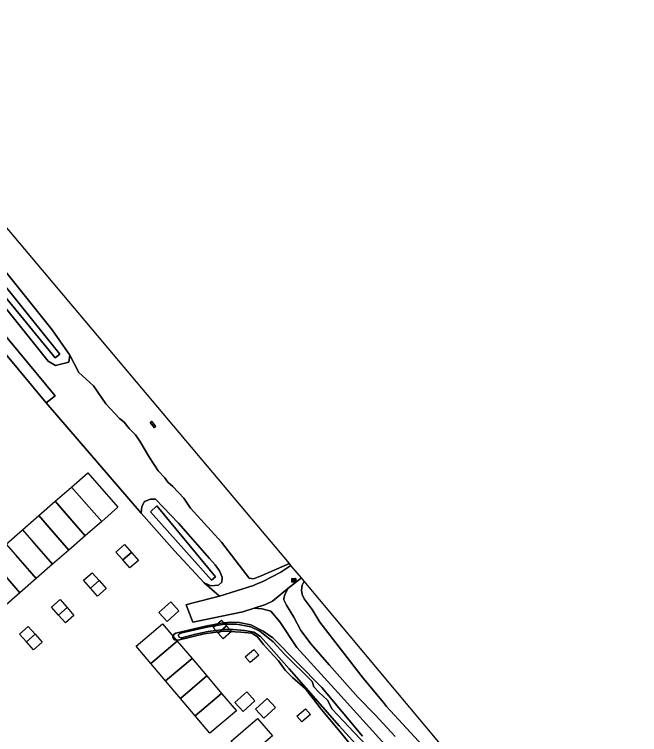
# Model space of a CAD drawing. Extents: x 164148 to 165261, y 382513 to 383432.
# Drawn here: x 164889.3 to 165049.5, y 382841.2 to 383025.6 of the extents above; entities that cross this region are included whole.
import ezdxf

# ---------------------------------------------------------------- set-up
doc = ezdxf.new("R2010")
doc.units = 0
for name, color, linetype in [('IMGEO_Fietspad_gesloten', 7, 'Continuous'), ('IMGEO_Groenvoorziening', 7, 'Continuous'), ('IMGEO_Oever', 7, 'Continuous'), ('IMGEO_Pand_vergunning_verleend', 7, 'Continuous'), ('IMGEO_Rijbaan_lokaal_halfverhard', 7, 'Continuous'), ('IMGEO_Rijbaan_lokaal_open', 7, 'Continuous'), ('IMGEO_Rioolput', 7, 'Continuous'), ('IMGEO_Terreindeel_gesloten', 7, 'Continuous'), ('IMGEO_Waterloop', 7, 'Continuous')]:
    doc.layers.add(name, color=color, linetype=linetype)

msp = doc.modelspace()

# ---------------------------------------------------------------- linework, layer by layer
at = {"layer": 'IMGEO_Fietspad_gesloten'}
msp.add_lwpolyline([(164859.47, 382971.82), (164897.47, 382926.13), (164899.8, 382927.98), (164861.77, 382973.7)], dxfattribs=at)
at = {"layer": 'IMGEO_Groenvoorziening'}
for points in [[(164877.75, 382971.3), (164899.01, 382944.9), (164903.54, 382938.38), (164905.87, 382933.93), (164909.58, 382930.54), (164912.81, 382925.93), (164916.24, 382922.19), (164917.48, 382921.2), (164918.78, 382919.58), (164920.37, 382917.95), (164921.5, 382916.33), (164923.93, 382912.15), (164926.22, 382908.79), (164927.82, 382907.03), (164928.64, 382905.83), (164929.93, 382904.7), (164932.76, 382901.72), (164934.48, 382899.16), (164942.38, 382890.52), (164949.49, 382881.29), (164950.61, 382881.11), (164951.92, 382881.64), (164952.56, 382881.89), (164959.82, 382885), (164959.82, 382885), (164951.55, 382894.87), (164848.31, 383017.36)], [(164861.77, 382973.7), (164899.8, 382927.98), (164897.47, 382926.13), (164921.84, 382897.89), (164921.97, 382899.6), (164922.69, 382900.92), (164924.18, 382901.52), (164925.53, 382901.52), (164931.4, 382895.37), (164939.32, 382886.32), (164940.82, 382884.68), (164941.9, 382883.18), (164942.61, 382881.54), (164942.49, 382880.2), (164941.64, 382879.5), (164939.65, 382879.31), (164937.95, 382880.09), (164941.87, 382876.64), (164950.6, 382879.41), (164951.09, 382879.62), (164952.97, 382880.43), (164957.64, 382882.77), (164960.2, 382884.54), (164959.82, 382885)], [(164985.08, 382837.77), (164972.18, 382851.98), (164961.71, 382863.53), (164957.31, 382870.05), (164955.04, 382872.78), (164952.82, 382873.39), (164950.78, 382873.59), (164947.88, 382872.62), (164935.05, 382869.96), (164933.32, 382874.47), (164934.78, 382874.86), (164941.87, 382876.64), (164937.95, 382880.09), (164930.38, 382888.3), (164921.84, 382897.89), (164897.47, 382926.13), (164859.47, 382971.82)], [(164959.82, 382885), (164959.82, 382885), (164952.56, 382881.89), (164951.92, 382881.64), (164950.61, 382881.11), (164949.49, 382881.29), (164942.38, 382890.52), (164934.48, 382899.16), (164932.76, 382901.72), (164929.93, 382904.7), (164928.64, 382905.83), (164927.82, 382907.03), (164926.22, 382908.79), (164923.93, 382912.15), (164921.5, 382916.33), (164920.37, 382917.95), (164918.78, 382919.58), (164917.48, 382921.2), (164916.24, 382922.19), (164912.81, 382925.93), (164909.58, 382930.54), (164905.87, 382933.93), (164903.54, 382938.38), (164903.29, 382936.61), (164899.91, 382935.76), (164898.02, 382936.86), (164876.66, 382963.36)], [(164962.89, 382881.33), (164959.43, 382878.58), (164958.67, 382876.98), (164958.35, 382876.17), (164958.36, 382875.69), (164959.04, 382874.32), (164960.97, 382871.24), (164962.72, 382867.88), (164965.39, 382864.32), (164970, 382859.09), (164977.43, 382850.72), (164981.82, 382846.3), (164986.89, 382840.7)], [(164993.89, 382838.44), (164984.72, 382848.42), (164983.87, 382849.46), (164978.7, 382855.64), (164967.58, 382869.99), (164965.67, 382873.28), (164964.36, 382874.98), (164963.55, 382876.01), (164963.08, 382877.04), (164962.91, 382878.22), (164963.08, 382879.43), (164963.58, 382880.51), (164962.89, 382881.33)], [(164976.41, 382837.45), (164972.8, 382841.89), (164967.9, 382847.73), (164965.99, 382850.28), (164963.97, 382852.91), (164960.63, 382855.85), (164958.71, 382857.69), (164956.97, 382860.07), (164954.71, 382862.55), (164953.19, 382864.31), (164951.65, 382866.2), (164950.15, 382867.21), (164947.33, 382867.4), (164942.89, 382867.7), (164937.98, 382866.99), (164931.28, 382865.37), (164930.8, 382865.36), (164930.38, 382865.45), (164930.18, 382865.59), (164929.93, 382866.15), (164929.95, 382866.41), (164930.3, 382866.88), (164930.68, 382867.14), (164938.29, 382868.93), (164942.36, 382869.74), (164944.71, 382869.99), (164946.91, 382869.88), (164949.91, 382869.3), (164953.06, 382867.66), (164955.53, 382865.99), (164968.11, 382853.29), (164978.51, 382840.81)]]:
    msp.add_lwpolyline(points, dxfattribs=at)
for points in [[(164924.1, 382921.16), (164924.45, 382921.45), (164924.53, 382921.35), (164925.38, 382920.3), (164925.55, 382920.09), (164925.2, 382919.8)], [(165049.53, 382777.72), (165025.58, 382806.41), (164963.58, 382880.51), (164963.08, 382879.43), (164962.91, 382878.22), (164963.08, 382877.04), (164963.55, 382876.01), (164964.36, 382874.98), (164965.67, 382873.28), (164967.58, 382869.99), (164978.7, 382855.64), (164983.87, 382849.46), (164984.72, 382848.42), (164993.89, 382838.44), (164999.11, 382831.47), (165000, 382830.01), (165002.75, 382825.48), (165011.25, 382815.07), (165012, 382814.57), (165015.05, 382813.36), (165016.01, 382812.56), (165038, 382785.47), (165046.44, 382775.16)]]:
    msp.add_lwpolyline(points, close=True, dxfattribs=at)
at = {"layer": 'IMGEO_Oever'}
for points in [[(164702.89, 383175.56), (164691.67, 383166.48), (164690.67, 383167.35), (164701.98, 383176.72), (164702.8, 383177.4), (164568.02, 383339.42), (164569.06, 383340.33), (164663.45, 383230.12), (164829.32, 383027.74), (164900.98, 382938.59), (164899.83, 382937.69), (164835.51, 383016.03), (164740.96, 383131.52), (164703.75, 383176.25)], [(164942.49, 382880.2), (164942.61, 382881.54), (164941.9, 382883.18), (164940.82, 382884.68), (164939.32, 382886.32), (164931.4, 382895.37), (164925.53, 382901.52), (164924.18, 382901.52), (164922.69, 382900.92), (164921.97, 382899.6), (164921.84, 382897.89), (164930.38, 382888.3), (164937.95, 382880.09), (164939.65, 382879.31), (164941.64, 382879.5)], [(164939.85, 382880.72), (164924.19, 382898.29), (164925.81, 382899.82), (164940.87, 382881.57)]]:
    msp.add_lwpolyline(points, close=True, dxfattribs=at)
for points in [[(164876.66, 382963.36), (164898.02, 382936.86), (164899.91, 382935.76), (164903.29, 382936.61), (164903.54, 382938.38), (164899.01, 382944.9), (164877.75, 382971.3)], [(164978.51, 382840.81), (164968.11, 382853.29), (164955.53, 382865.99), (164953.06, 382867.66), (164949.91, 382869.3), (164946.91, 382869.88), (164944.71, 382869.99), (164942.36, 382869.74), (164938.29, 382868.93), (164930.68, 382867.14), (164930.3, 382866.88), (164929.95, 382866.41), (164929.93, 382866.15), (164930.18, 382865.59), (164930.38, 382865.45), (164930.8, 382865.36), (164931.28, 382865.37), (164937.98, 382866.99), (164942.89, 382867.7), (164947.33, 382867.4), (164950.15, 382867.21), (164951.65, 382866.2), (164953.19, 382864.31), (164954.71, 382862.55), (164956.97, 382860.07), (164958.71, 382857.69), (164960.63, 382855.85), (164963.97, 382852.91), (164965.99, 382850.28), (164967.9, 382847.73), (164972.8, 382841.89), (164976.41, 382837.45)], [(164987.14, 382827.4), (164972.59, 382843.46), (164959.75, 382858.03), (164954.55, 382863.94), (164952.43, 382866.35), (164950.71, 382867.41), (164948.33, 382867.82), (164945.42, 382868.12), (164943, 382868.12), (164939, 382867.64), (164935.76, 382866.95), (164932.25, 382866), (164931.95, 382866.01), (164931.58, 382866.15), (164931.49, 382866.27), (164931.41, 382866.56), (164931.43, 382866.72), (164931.65, 382867.01), (164932.23, 382867.25), (164939.08, 382868.79), (164943.16, 382869.51), (164946.27, 382869.51), (164949.9, 382868.82), (164952.25, 382867.67), (164955.65, 382864.98), (164958.6, 382861.72), (164965.66, 382854.76), (164966.08, 382853.47), (164967.34, 382852.07), (164969.54, 382850.04), (164970.73, 382847.71), (164975.15, 382843.1), (164979.36, 382838.54)]]:
    msp.add_lwpolyline(points, dxfattribs=at)
at = {"layer": 'IMGEO_Pand_vergunning_verleend'}
for points in [[(164904, 382904.6), (164908.19, 382908.25), (164915.89, 382899.42), (164911.71, 382895.77), (164906.58, 382901.65)], [(164899.82, 382900.95), (164904, 382904.6), (164911.71, 382895.77), (164907.52, 382892.12), (164902.39, 382898)], [(164895.63, 382897.3), (164899.82, 382900.95), (164907.52, 382892.12), (164903.33, 382888.47), (164898.2, 382894.35)], [(164891.45, 382893.65), (164895.63, 382897.3), (164903.33, 382888.47), (164899.15, 382884.82), (164894.02, 382890.7)], [(164887.26, 382890), (164891.45, 382893.65), (164899.15, 382884.82), (164894.96, 382881.17), (164889.83, 382887.05)], [(164883.07, 382886.35), (164887.26, 382890), (164894.96, 382881.17), (164890.77, 382877.52), (164885.64, 382883.4)], [(164915.37, 382887.93), (164917.57, 382889.86), (164919.34, 382887.85), (164917.14, 382885.92)], [(164917.14, 382885.92), (164919.34, 382887.85), (164921.11, 382885.83), (164918.91, 382883.9)], [(164878.89, 382882.7), (164883.07, 382886.35), (164890.77, 382877.52), (164886.59, 382873.87), (164881.46, 382879.75)], [(164907.08, 382880.72), (164909.28, 382882.66), (164911.05, 382880.64), (164908.85, 382878.71)], [(164908.85, 382878.71), (164911.05, 382880.64), (164912.82, 382878.63), (164910.62, 382876.69)], [(164898.87, 382873.83), (164901.06, 382875.76), (164902.84, 382873.75), (164900.64, 382871.82)], [(164900.64, 382871.82), (164902.84, 382873.75), (164904.61, 382871.74), (164902.41, 382869.8)], [(164926.39, 382872.47), (164929.39, 382875.21), (164931.48, 382872.92), (164928.49, 382870.18)], [(164940.26, 382868.67), (164942.4, 382870.55), (164943.68, 382869.09), (164941.54, 382867.21)], [(164890.69, 382866.96), (164892.89, 382868.89), (164894.66, 382866.88), (164892.46, 382864.94)], [(164920.52, 382863.85), (164927.31, 382869.6), (164931.09, 382865.15), (164924.31, 382859.39)], [(164941.54, 382867.21), (164943.68, 382869.09), (164944.96, 382867.64), (164942.82, 382865.75)], [(164892.46, 382864.94), (164894.66, 382866.88), (164896.43, 382864.86), (164894.23, 382862.93)], [(164924.31, 382859.39), (164931.09, 382865.15), (164934.88, 382860.69), (164928.09, 382854.93)], [(164948.51, 382861.14), (164950.65, 382863.02), (164951.93, 382861.57), (164949.79, 382859.68)], [(164928.09, 382854.93), (164934.88, 382860.69), (164938.66, 382856.23), (164931.87, 382850.47)], [(164931.87, 382850.47), (164938.66, 382856.23), (164942.44, 382851.77), (164935.66, 382846.01)], [(164935.66, 382846.01), (164942.44, 382851.77), (164946.23, 382847.31), (164939.44, 382841.55)], [(164945.86, 382849.42), (164948.86, 382852.16), (164950.95, 382849.87), (164947.95, 382847.13)], [(164951.15, 382847.72), (164954.15, 382850.46), (164956.24, 382848.17), (164953.25, 382845.43)], [(164961.75, 382845.95), (164963.89, 382847.84), (164965.17, 382846.38), (164963.03, 382844.5)], [(164944.89, 382839.55), (164951.67, 382845.31), (164955.46, 382840.85), (164948.67, 382835.1)]]:
    msp.add_lwpolyline(points, close=True, dxfattribs=at)
at = {"layer": 'IMGEO_Rijbaan_lokaal_halfverhard'}
msp.add_lwpolyline([(164986.89, 382840.7), (164981.82, 382846.3), (164977.43, 382850.72), (164970, 382859.09), (164965.39, 382864.32), (164962.72, 382867.88), (164960.97, 382871.24), (164959.04, 382874.32), (164958.36, 382875.69), (164958.35, 382876.17), (164958.67, 382876.98), (164959.43, 382878.58), (164955.49, 382875.36), (164953.68, 382874.55), (164950.78, 382873.59), (164952.82, 382873.39), (164955.04, 382872.78), (164957.31, 382870.05), (164961.71, 382863.53), (164972.18, 382851.98), (164985.08, 382837.77)], dxfattribs=at)
at = {"layer": 'IMGEO_Rijbaan_lokaal_open'}
msp.add_lwpolyline([(164962.89, 382881.33), (164961.78, 382882.65), (164960.2, 382884.54), (164957.64, 382882.77), (164952.97, 382880.43), (164951.09, 382879.62), (164950.6, 382879.41), (164941.87, 382876.64), (164934.78, 382874.86), (164933.32, 382874.47), (164935.05, 382869.96), (164947.88, 382872.62), (164950.78, 382873.59), (164953.68, 382874.55), (164955.49, 382875.36), (164959.43, 382878.58)], close=True, dxfattribs=at)
at = {"layer": 'IMGEO_Rioolput'}
for p, q in [((164960.42, 382880.29), (164960.42, 382881.14)), ((164960.49, 382881.22), (164961.35, 382881.22)), ((164960.91, 382881), (164960.93, 382881)), ((164961.42, 382881.14), (164961.42, 382880.29)), ((164961.35, 382880.22), (164960.49, 382880.22)), ((164960.68, 382880.71), (164960.68, 382880.72)), ((164960.72, 382880.76), (164961.12, 382880.76)), ((164961.12, 382880.67), (164960.72, 382880.67)), ((164960.93, 382880.44), (164960.9, 382880.44)), ((164961.16, 382880.72), (164961.16, 382880.71))]:
    msp.add_line(p, q, dxfattribs=at)
for points in [[(164960.42, 382880.29), (164960.42, 382881.14)], [(164960.49, 382881.22), (164961.35, 382881.22)], [(164961.42, 382881.14), (164961.42, 382880.29)], [(164961.35, 382880.22), (164960.49, 382880.22)]]:
    msp.add_lwpolyline(points, dxfattribs=at)
for centre, radius, start, end in [((164960.5, 382881.14), 0.0765, 91.552, 178.448), ((164960.5, 382881.14), 0.0765, 91.552, 178.448), ((164961.34, 382881.14), 0.0765, 1.552, 88.448), ((164961.34, 382881.14), 0.0765, 1.552, 88.448), ((164960.5, 382880.29), 0.0765, 181.552, 268.448), ((164960.5, 382880.29), 0.0765, 181.552, 268.448), ((164960.72, 382880.72), 0.0403, 85.8775, 175.7526), ((164960.71, 382880.71), 0.0366, 178.938, 274.7102), ((164961.12, 382880.72), 0.0386, 1.7309, 96.639), ((164961.12, 382880.72), 0.043, 264.8664, 352.4533), ((164961.34, 382880.29), 0.0765, 271.552, 358.448), ((164961.34, 382880.29), 0.0765, 271.552, 358.448)]:
    msp.add_arc(centre, radius, start, end, dxfattribs=at)
for centre, major_axis, ratio, start_param, end_param in [((164960.91, 382880.72), (-0.387, 0.002), 0.722429, 4.712389, 7.853982), ((164960.93, 382880.72), (-0.39, 0.002), 0.717154, 1.570796, 4.712389)]:
    msp.add_ellipse(centre, major_axis=major_axis, ratio=ratio, start_param=start_param, end_param=end_param, dxfattribs=at)
at = {"layer": 'IMGEO_Terreindeel_gesloten'}
msp.add_lwpolyline([(164925.38, 382920.3), (164924.53, 382921.35), (164924.45, 382921.45), (164924.1, 382921.16), (164925.2, 382919.8), (164925.55, 382920.09)], close=True, dxfattribs=at)
at = {"layer": 'IMGEO_Waterloop'}
for points in [[(164663.45, 383230.12), (164569.06, 383340.33), (164568.02, 383339.42), (164702.8, 383177.4), (164701.98, 383176.72), (164690.67, 383167.35), (164691.67, 383166.48), (164702.89, 383175.56), (164703.75, 383176.25), (164740.96, 383131.52), (164835.51, 383016.03), (164899.83, 382937.69), (164900.98, 382938.59), (164829.32, 383027.74)], [(164939.85, 382880.72), (164940.87, 382881.57), (164925.81, 382899.82), (164924.19, 382898.29)]]:
    msp.add_lwpolyline(points, close=True, dxfattribs=at)
msp.add_lwpolyline([(164979.36, 382838.54), (164975.15, 382843.1), (164970.73, 382847.71), (164969.54, 382850.04), (164967.34, 382852.07), (164966.08, 382853.47), (164965.66, 382854.76), (164958.6, 382861.72), (164955.65, 382864.98), (164952.25, 382867.67), (164949.9, 382868.82), (164946.27, 382869.51), (164943.16, 382869.51), (164939.08, 382868.79), (164932.23, 382867.25), (164931.65, 382867.01), (164931.43, 382866.72), (164931.41, 382866.56), (164931.49, 382866.27), (164931.58, 382866.15), (164931.95, 382866.01), (164932.25, 382866), (164935.76, 382866.95), (164939, 382867.64), (164943, 382868.12), (164945.42, 382868.12), (164948.33, 382867.82), (164950.71, 382867.41), (164952.43, 382866.35), (164954.55, 382863.94), (164959.75, 382858.03), (164972.59, 382843.46), (164987.14, 382827.4)], dxfattribs=at)

doc.saveas('drawing.dxf')
